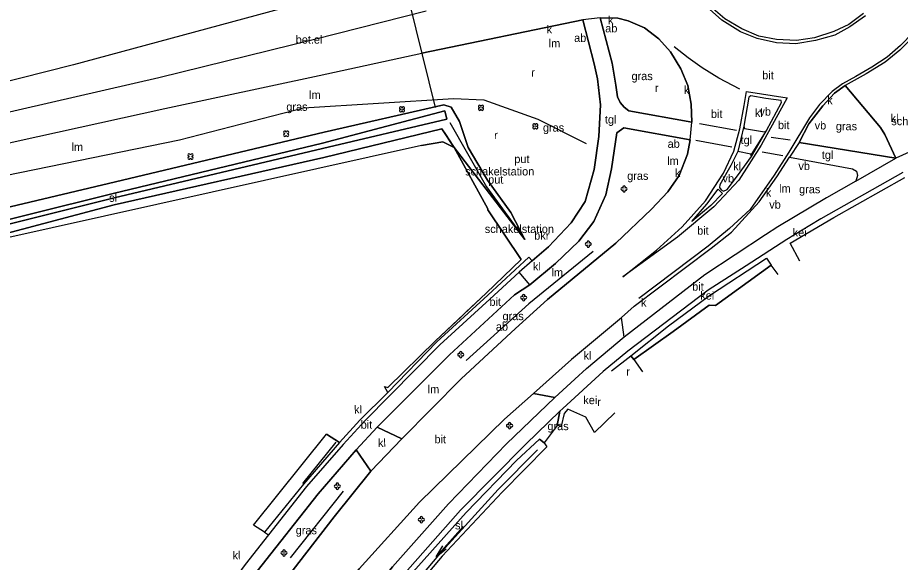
# Model space of a CAD drawing. Extents: x 154825 to 158680, y 370717 to 378075.
# Drawn here: x 156800 to 156908.2, y 372416.7 to 372483.5 of the extents above; entities that cross this region are included whole.
import ezdxf

# ---------------------------------------------------------------- set-up
doc = ezdxf.new("R2010")
doc.units = 0
for name, color, linetype in [('ab zonder kabel', 7, 'Continuous'), ('betonelementverh(vs)', 7, 'Continuous'), ('bitumenverharding(vs)', 7, 'Continuous'), ('boom', 7, 'Continuous'), ('brandkr(bovengr)', 7, 'Continuous'), ('breuklijn', 7, 'Continuous'), ('deelstreep', 7, 'Continuous'), ('deelstreep(1-1)', 7, 'Continuous'), ('driehoekmarkering', 7, 'Continuous'), ('duiker lijn', 7, 'Continuous'), ('gracht(vs)', 7, 'Continuous'), ('grazige vegetatie(vs)', 7, 'Continuous'), ('greppel - midden sloot', 7, 'Continuous'), ('haag geschoren', 7, 'Continuous'), ('insteek sloot', 7, 'Continuous'), ('kant open verharding', 7, 'Continuous'), ('kantstreep', 7, 'Continuous'), ('keiverharding(vs)', 7, 'Continuous'), ('klinkerverharding(vs)', 7, 'Continuous'), ('kolk', 7, 'Continuous'), ('maaiveldlijn algemeen - gesloten verharding', 7, 'Continuous'), ('maaiveldlijn algemeen - verharding algemeen', 7, 'Continuous'), ('put(deksel)', 7, 'Continuous'), ('raster - hek', 7, 'Continuous'), ('rioolput(z_inl)', 7, 'Continuous'), ('schakelstation(vs)', 7, 'Continuous'), ('Sloot bodem', 7, 'Continuous'), ('sloot(vs)', 7, 'Continuous'), ('stroomrichting  watergangen', 7, 'Continuous'), ('talud(onder)', 7, 'Continuous'), ('tegelverh(vs)', 7, 'Continuous'), ('verkeersb_z kabel', 7, 'Continuous'), ('verlichtingsobject', 7, 'Continuous'), ('vlak_Grazige_vegetatie', 7, 'Continuous')]:
    doc.layers.add(name, color=color, linetype=linetype)

msp = doc.modelspace()

# ---------------------------------------------------------------- linework, layer by layer
at = {"layer": 'boom'}
for centre in [(156847.1, 372472.26), (156856.78, 372472.44), (156863.45, 372470.18), (156832.89, 372469.26), (156821.16, 372466.47), (156874.33, 372462.5), (156869.93, 372455.73), (156862.01, 372449.18), (156854.3, 372442.18), (156860.29, 372433.47), (156839.16, 372426.04), (156849.47, 372421.95), (156832.62, 372417.87)]:
    msp.add_circle(centre, 0.006, dxfattribs=at)
for centre, start, end in [((156846.94, 372472.42), 357.075, 272.925), ((156846.94, 372472.11), 87.075, 2.925), ((156847.26, 372472.42), 267.075, 182.925), ((156847.26, 372472.11), 177.075, 92.925), ((156856.62, 372472.6), 357.075, 272.925), ((156856.62, 372472.29), 87.075, 2.925), ((156856.94, 372472.6), 267.075, 182.925), ((156856.94, 372472.29), 177.075, 92.925), ((156863.29, 372470.34), 357.075, 272.925), ((156863.29, 372470.02), 87.075, 2.925), ((156863.6, 372470.34), 267.075, 182.925), ((156863.6, 372470.02), 177.075, 92.925), ((156832.73, 372469.42), 357.075, 272.925), ((156832.73, 372469.1), 87.075, 2.925), ((156833.05, 372469.42), 267.075, 182.925), ((156833.05, 372469.1), 177.075, 92.925), ((156821, 372466.63), 357.075, 272.925), ((156821.32, 372466.63), 267.075, 182.925), ((156821, 372466.31), 87.075, 2.925), ((156821.32, 372466.31), 177.075, 92.925), ((156874.1, 372462.5), 42.075, 317.925), ((156874.33, 372462.72), 312.075, 227.925), ((156874.33, 372462.28), 132.075, 47.925), ((156874.55, 372462.5), 222.075, 137.925), ((156869.71, 372455.73), 42.075, 317.925), ((156869.93, 372455.95), 312.075, 227.925), ((156870.15, 372455.73), 222.075, 137.925), ((156869.93, 372455.5), 132.075, 47.925), ((156861.78, 372449.18), 42.075, 317.925), ((156862.01, 372449.4), 312.075, 227.925), ((156862.23, 372449.18), 222.075, 137.925), ((156862.01, 372448.95), 132.075, 47.925), ((156854.08, 372442.18), 42.075, 317.925), ((156854.3, 372442.41), 312.075, 227.925), ((156854.3, 372441.96), 132.075, 47.925), ((156854.52, 372442.18), 222.075, 137.925), ((156860.06, 372433.47), 42.075, 317.925), ((156860.29, 372433.7), 312.075, 227.925), ((156860.29, 372433.25), 132.075, 47.925), ((156860.51, 372433.47), 222.075, 137.925), ((156838.94, 372426.04), 42.075, 317.925), ((156839.16, 372426.27), 312.075, 227.925), ((156839.16, 372425.82), 132.075, 47.925), ((156839.38, 372426.04), 222.075, 137.925), ((156849.47, 372422.17), 312.075, 227.925), ((156849.25, 372421.95), 42.075, 317.925), ((156849.47, 372421.72), 132.075, 47.925), ((156849.69, 372421.95), 222.075, 137.925), ((156832.4, 372417.87), 42.075, 317.925), ((156832.62, 372418.09), 312.075, 227.925), ((156832.85, 372417.87), 222.075, 137.925), ((156832.62, 372417.64), 132.075, 47.925)]:
    msp.add_arc(centre, 0.158, start, end, dxfattribs=at)
at = {"layer": 'breuklijn'}
for points in [[(156850.05, 372484.31), (156836.38, 372480.81), (156817.28, 372476.14), (156790.37, 372469.93), (156779.04, 372467.27), (156757.34, 372462.37), (156736.04, 372457.49), (156708.38, 372450.81), (156659.71, 372438.87)], [(156686, 372437.66), (156700.67, 372441.31), (156715.63, 372445.03), (156729.52, 372448.62), (156743.09, 372451.29), (156757.9, 372454.7), (156772.67, 372457.65), (156786.78, 372461.2), (156798.44, 372464.13), (156819.82, 372468.51), (156835.02, 372472.45), (156853.41, 372473.59), (156857.14, 372473.44), (156863.76, 372471.05), (156869.66, 372468.07)], [(156870.53, 372454.82), (156862.66, 372448.42), (156854.97, 372441.44)], [(156833.42, 372417.26), (156839.94, 372425.42)]]:
    msp.add_lwpolyline(points, dxfattribs=at)
at = {"layer": 'deelstreep'}
for points in [[(156888.11, 372469.67), (156883.59, 372470.47)], [(156892.35, 372468.86), (156894.71, 372468.5)], [(156883.13, 372468.48), (156887.54, 372467.65)], [(156891.28, 372467.04), (156893.81, 372466.61)]]:
    msp.add_lwpolyline(points, dxfattribs=at)
at = {"layer": 'deelstreep(1-1)'}
msp.add_lwpolyline([(156888.54, 372474.75), (156885.96, 372476.06), (156883.91, 372477.34), (156882.18, 372478.59), (156880.48, 372479.94)], dxfattribs=at)
at = {"layer": 'driehoekmarkering'}
msp.add_lwpolyline([(156889.96, 372466.71), (156891.55, 372469.25)], dxfattribs=at)
at = {"layer": 'duiker lijn'}
msp.add_lwpolyline([(156845.66, 372494.87), (156851.16, 372472.47)], dxfattribs=at)
at = {"layer": 'gracht(vs)'}
msp.add_lwpolyline([(156903.92, 372483.74), (156902.03, 372482.36), (156900.17, 372481.34), (156897.82, 372480.71), (156895.41, 372480.31), (156893.03, 372480.43), (156890.63, 372480.96), (156888.6, 372481.78), (156886.33, 372483.18), (156884.82, 372484.54)], dxfattribs=at)
at = {"layer": 'greppel - midden sloot'}
for points in [[(156852.97, 372470.65), (156857.44, 372462.77), (156862.14, 372456.31)], [(156863.71, 372430.52), (156858.89, 372425.63), (156851.56, 372417.6), (156847, 372412.16), (156843.52, 372407.79)]]:
    msp.add_lwpolyline(points, dxfattribs=at)
at = {"layer": 'haag geschoren'}
for points in [[(156857.61, 372459.93), (156861.71, 372453.84)], [(156838.99, 372431.45), (156834.89, 372426.37)]]:
    msp.add_lwpolyline(points, dxfattribs=at)
at = {"layer": 'insteek sloot'}
for points in [[(156666.49, 372429.16), (156696.2, 372436.12), (156730.77, 372444.25), (156767.07, 372452.79), (156791.75, 372458.6), (156811.95, 372463.37), (156837.57, 372469.46), (156852.21, 372472.81), (156853.14, 372472.52), (156854.15, 372470.77), (156855.2, 372467.58), (156857.58, 372463.58), (156860.43, 372459.61), (156862.14, 372456.31)], [(156862.14, 372456.31), (156853.5, 372467.57), (156851.99, 372469.85), (156837.52, 372466.37), (156811.79, 372460.53), (156791.9, 372455.28), (156764.75, 372448.31), (156732.05, 372440.42), (156690.28, 372430.35)], [(156844.35, 372405.96), (156841.82, 372407.21), (156848.11, 372415.14), (156854.97, 372422.83), (156861.15, 372429.18), (156863.97, 372431.81), (156864.52, 372431.37), (156864.84, 372430.88), (156859.39, 372425.3), (156852.03, 372417.46), (156847.38, 372411.94), (156844.36, 372407.99), (156845.03, 372407.34)]]:
    msp.add_lwpolyline(points, dxfattribs=at)
at = {"layer": 'kant open verharding'}
msp.add_lwpolyline([(156872.77, 372440.2), (156875.14, 372442.05)], dxfattribs=at)
at = {"layer": 'kantstreep'}
for points in [[(156912, 372484.63), (156909.76, 372481.66), (156908.24, 372480.1), (156906.59, 372478.67), (156904.7, 372477.42), (156902.73, 372476.3), (156901.13, 372475.39), (156899.83, 372474.44), (156898.3, 372472.87), (156897.08, 372471.22), (156894.54, 372467.02), (156892.73, 372464.17), (156889.8, 372459.96), (156887.24, 372457.64), (156884.63, 372455.47), (156876.12, 372449.06)], [(156894.31, 372473.68), (156891.14, 372467.86), (156888.42, 372463.59), (156885.35, 372460.3), (156880.89, 372456.6), (156874.17, 372451.7), (156878.31, 372454.98), (156881.46, 372457.87), (156884.31, 372461.05), (156886.52, 372464.43), (156887.78, 372467.11), (156888.54, 372469.85), (156889.07, 372472.74), (156889.35, 372474.46), (156894.31, 372473.68)], [(156885.88, 372462.48), (156886.4, 372461.95), (156884.97, 372460.47), (156882.65, 372458.51), (156884.46, 372460.63), (156885.88, 372462.48)]]:
    msp.add_lwpolyline(points, dxfattribs=at)
at = {"layer": 'maaiveldlijn algemeen - gesloten verharding'}
for points in [[(156847.19, 372488.65), (156806.81, 372477.72), (156790.28, 372473.56), (156778.39, 372470.92), (156756.78, 372466.02), (156736.52, 372461.68), (156736.66, 372461.21), (156710.82, 372455.12), (156688.09, 372449.53), (156688.02, 372449.78)], [(156847.08, 372431.87), (156854.33, 372439.22), (156861.02, 372445.37), (156864.93, 372448.95), (156873.32, 372455.86), (156877.69, 372460), (156879.68, 372462.14), (156881.07, 372464.14), (156882.11, 372466.76), (156882.45, 372468.51), (156882.65, 372470.68), (156882.57, 372472.9), (156882.13, 372475.17), (156881.29, 372477.22), (156880.03, 372479.29), (156878.57, 372480.92), (156876.85, 372482.24), (156874.85, 372483.12), (156873.58, 372483.43), (156871.41, 372483.49), (156869.25, 372483.23), (156849.52, 372479.13)], [(156910.32, 372481.71), (156908.15, 372479.51), (156906.33, 372478.04), (156904.02, 372476.62), (156901.44, 372475.19)], [(156685.02, 372441.32), (156699.69, 372444.87), (156714.84, 372448.58), (156728.79, 372451.9), (156742.22, 372455.01), (156756.89, 372458.44), (156767.95, 372461.08), (156785.74, 372465.14), (156799.66, 372468.33), (156818.03, 372472.36), (156836.92, 372476.41), (156849.52, 372479.13)], [(156850.72, 372479.38), (156849.52, 372479.13)], [(156901.44, 372475.19), (156900.15, 372474.22), (156898.69, 372472.68), (156897, 372470.5), (156895.8, 372468.2)], [(156891.78, 372469.66), (156893.64, 372473.1), (156893.59, 372473.33), (156891.71, 372473.57), (156889.89, 372473.92), (156889.64, 372473.74), (156889.01, 372470.21)], [(156889.01, 372470.21), (156888.28, 372467.08)], [(156889.01, 372470.21), (156889.09, 372469.91), (156891.53, 372469.51), (156891.78, 372469.66)], [(156889.97, 372466.49), (156891.78, 372469.66)], [(156895.8, 372468.2), (156894.61, 372466.4)], [(156911.73, 372468.12), (156907.65, 372466.29)], [(156888.28, 372467.08), (156887.42, 372465.38), (156886.07, 372463.02), (156886.05, 372462.67), (156886.22, 372462.37), (156886.53, 372462.23), (156886.97, 372462.42), (156888.24, 372464.09), (156889.97, 372466.49)], [(156889.97, 372466.49), (156889.89, 372466.76), (156888.28, 372467.08)], [(156902.74, 372463.45), (156899.16, 372461.39), (156893.18, 372457.83), (156891.68, 372456.85), (156884.23, 372451.97), (156874.34, 372444.32), (156874.01, 372446.72), (156875.56, 372448.14), (156884.99, 372455.25), (156887.49, 372457.2), (156890.9, 372460.91), (156893.05, 372463.98), (156894.61, 372466.4)], [(156902.74, 372463.45), (156907.65, 372466.29)], [(156908.52, 372464.53), (156898.44, 372458.84), (156897.09, 372458.03), (156894.3, 372456.31), (156889.29, 372453.07), (156884.66, 372450.07), (156874.8, 372442.6), (156871.75, 372440.11), (156866.81, 372435.59), (156866.44, 372435.25), (156862.3, 372431.22), (156854.27, 372423.1), (156846.87, 372414.74), (156841.18, 372407.59), (156835.27, 372399.43), (156829.96, 372390.65), (156826.51, 372382.86), (156819.22, 372365.62)], [(156863.07, 372453.69), (156861.45, 372452.28), (156857.88, 372448.97), (156851.73, 372443.38), (156842.59, 372434.11), (156839.88, 372431.15), (156835.37, 372426), (156830.72, 372420.1)], [(156862.77, 372450.73), (156860.9, 372449.5), (156852.9, 372442.17), (156844.04, 372433.28)], [(156874.01, 372446.71), (156867.89, 372441.58), (156865.57, 372439.51), (156863.22, 372437.42), (156859.67, 372434.25), (156849.25, 372424.08), (156841.84, 372415.9), (156838.75, 372411.86), (156835.74, 372407.91), (156833.73, 372405.21)], [(156837.09, 372404.83), (156837.97, 372406.1), (156839.88, 372408.53), (156841.03, 372409.99), (156845.95, 372416.15), (156852.8, 372423.89), (156859.89, 372431.25), (156865.84, 372436.92), (156868.28, 372439.16), (156869.71, 372440.47), (156874.33, 372444.38)], [(156844.04, 372433.28), (156841.47, 372430.51)], [(156832.08, 372413.63), (156838.79, 372422.27), (156843.29, 372427.87), (156847.08, 372431.87)], [(156841.47, 372430.51), (156836.8, 372425.13), (156829.33, 372415.61)], [(156830.72, 372420.1), (156827.85, 372416.43), (156824.9, 372412.46)]]:
    msp.add_lwpolyline(points, dxfattribs=at)
at = {"layer": 'maaiveldlijn algemeen - verharding algemeen'}
for points in [[(156903.7, 372484.02), (156901.88, 372482.67), (156900.06, 372481.79), (156897.67, 372481.03), (156895.49, 372480.68), (156893.02, 372480.81), (156890.84, 372481.25), (156888.77, 372482.11), (156886.7, 372483.34), (156884.95, 372484.83)], [(156863.07, 372453.69), (156865.07, 372455.4), (156867.85, 372458.34), (156869.55, 372460.97), (156870.65, 372464.9), (156871.23, 372468.92), (156871.42, 372472.82), (156871.08, 372475.99), (156870.67, 372477.83), (156869.25, 372483.23)], [(156871.41, 372483.49), (156872.87, 372477.93), (156873.32, 372475.23), (156873.54, 372473.78), (156873.85, 372473.08), (156874.32, 372472.51), (156874.91, 372472.06), (156882.65, 372470.68)], [(156907.65, 372466.29), (156906.3, 372469.19), (156905.78, 372470.03), (156901.44, 372475.19)], [(156882.45, 372468.51), (156874.29, 372470), (156873.45, 372469.38), (156872.78, 372464.97), (156872.09, 372461.79), (156870.61, 372458.52), (156868.78, 372456.11), (156865.91, 372453.35), (156862.77, 372450.73), (156861.45, 372452.28)], [(156895.8, 372468.2), (156907.65, 372466.29)], [(156894.61, 372466.4), (156902.35, 372464.95), (156902.81, 372464.67), (156902.96, 372464.16), (156902.74, 372463.45)], [(156895.89, 372453.66), (156894.71, 372455.85), (156900.05, 372459.01), (156908.77, 372463.88)], [(156845.36, 372437.54), (156851.37, 372443.74), (156857.61, 372449.47), (156862.63, 372454.15), (156863.07, 372453.69)], [(156875.14, 372442.05), (156879.77, 372445.71), (156884.8, 372449.43), (156891.81, 372454), (156892.35, 372453.16)], [(156875.54, 372441.58), (156880.36, 372445.02), (156884.75, 372448.25), (156885.54, 372448.22), (156892.35, 372453.16)], [(156893.21, 372451.99), (156892.35, 372453.16)], [(156875.14, 372442.05), (156875.54, 372441.58)], [(156875.54, 372441.58), (156876.6, 372440.07)], [(156845.36, 372437.54), (156841.91, 372434.13), (156839.42, 372431.39)], [(156845.36, 372437.54), (156844.93, 372438.27)], [(156865.84, 372436.92), (156863.22, 372437.42)], [(156873.19, 372435.06), (156870.72, 372432.64), (156869.64, 372434.52), (156867.42, 372435.49), (156866.99, 372434.96), (156866.62, 372433.42), (156866.11, 372433.48), (156866.44, 372435.25)], [(156844.04, 372433.28), (156847.08, 372431.87)], [(156839.42, 372431.39), (156837.82, 372432.43)], [(156839.42, 372431.39), (156835, 372426.28), (156830.22, 372420.41), (156830.72, 372420.1)], [(156843.29, 372427.87), (156841.47, 372430.51)], [(156830.22, 372420.41), (156828.88, 372421.27)]]:
    msp.add_lwpolyline(points, dxfattribs=at)
at = {"layer": 'raster - hek'}
msp.add_lwpolyline([(156861.71, 372453.84), (156857.43, 372449.7), (156851.22, 372443.89), (156845.36, 372438.14)], dxfattribs=at)
at = {"layer": 'Sloot bodem'}
msp.add_lwpolyline([(156689.84, 372432.36), (156731.57, 372442.41), (156764.71, 372450.39), (156790.96, 372456.79), (156811.67, 372461.92), (156837.34, 372468.09), (156852.35, 372472.08), (156852.6, 372471.04), (156837.35, 372467.45), (156811.79, 372461.42), (156791.17, 372456.24), (156764.68, 372449.83), (156731.74, 372441.83), (156689.8, 372431.65)], dxfattribs=at)
at = {"layer": 'stroomrichting  watergangen'}
for p, q in [((156854.58, 372421.11), (156851.27, 372417.38)), ((156851.27, 372417.38), (156852.09, 372418.72)), ((156851.29, 372417.38), (156852.53, 372418.36))]:
    msp.add_line(p, q, dxfattribs=at)
at = {"layer": 'talud(onder)'}
for points in [[(156849.49, 372467.84), (156852.11, 372468.29)], [(156852.11, 372468.29), (156853.37, 372467.64)], [(156852.11, 372468.29), (156853.5, 372467.57), (156857.64, 372460.04)]]:
    msp.add_lwpolyline(points, dxfattribs=at)
at = {"layer": 'vlak_Grazige_vegetatie'}
for points in [[(156847.19, 372488.65), (156806.81, 372477.72), (156790.28, 372473.56)], [(156799.66, 372468.33), (156818.03, 372472.36), (156836.92, 372476.41), (156849.52, 372479.13), (156869.25, 372483.23), (156870.67, 372477.83), (156871.08, 372475.99), (156871.42, 372472.82), (156871.23, 372468.92), (156870.65, 372464.9), (156869.55, 372460.97), (156867.85, 372458.34), (156865.07, 372455.4), (156863.07, 372453.69), (156862.63, 372454.15), (156857.61, 372449.47), (156851.37, 372443.74), (156845.36, 372437.54), (156844.93, 372438.27), (156845.36, 372438.14), (156851.22, 372443.89), (156854.33, 372446.8), (156854.94, 372447.37), (156854.98, 372447.41), (156857.43, 372449.7), (156861.71, 372453.84), (156857.61, 372459.93), (156857.64, 372460.04), (156853.5, 372467.57), (156862.14, 372456.31), (156860.43, 372459.61), (156857.58, 372463.58), (156855.2, 372467.58), (156854.15, 372470.77), (156853.14, 372472.52), (156852.21, 372472.81), (156837.57, 372469.46), (156811.95, 372463.37), (156791.75, 372458.6)], [(156666.49, 372429.16), (156696.2, 372436.12), (156730.77, 372444.25), (156767.07, 372452.79), (156791.75, 372458.6), (156811.95, 372463.37), (156837.57, 372469.46), (156852.21, 372472.81), (156853.14, 372472.52), (156854.15, 372470.77), (156855.2, 372467.58), (156857.58, 372463.58), (156860.43, 372459.61), (156862.14, 372456.31), (156853.5, 372467.57), (156853.33, 372467.82), (156852.41, 372469.2), (156851.99, 372469.85), (156837.52, 372466.37), (156811.79, 372460.53), (156791.9, 372455.28), (156764.75, 372448.31), (156732.05, 372440.42), (156690.28, 372430.35)], [(156689.8, 372431.65), (156731.74, 372441.83), (156764.68, 372449.83), (156791.17, 372456.24), (156811.79, 372461.42), (156837.35, 372467.45), (156852.6, 372471.04), (156852.35, 372472.08), (156837.34, 372468.09), (156811.67, 372461.92), (156790.96, 372456.79), (156764.71, 372450.39), (156731.57, 372442.41), (156689.84, 372432.36)], [(156846.87, 372414.74), (156854.27, 372423.1), (156862.3, 372431.22), (156866.44, 372435.25), (156866.11, 372433.48), (156864.52, 372431.37), (156863.97, 372431.81), (156861.15, 372429.18), (156854.97, 372422.83), (156848.11, 372415.14)]]:
    msp.add_lwpolyline(points, dxfattribs=at)
for points in [[(156882.57, 372472.9), (156882.65, 372470.68), (156874.91, 372472.06), (156874.32, 372472.51), (156873.85, 372473.08), (156873.54, 372473.78), (156873.32, 372475.23), (156872.87, 372477.93), (156871.41, 372483.49), (156873.58, 372483.43), (156874.85, 372483.12), (156876.85, 372482.24), (156878.57, 372480.92), (156880.03, 372479.29), (156881.29, 372477.22), (156882.13, 372475.17)], [(156906.3, 372469.19), (156907.65, 372466.29), (156895.8, 372468.2), (156897, 372470.5), (156898.69, 372472.68), (156900.15, 372474.22), (156901.44, 372475.19), (156905.78, 372470.03)], [(156852.41, 372469.2), (156853.33, 372467.82), (156853.5, 372467.57), (156852.11, 372468.29), (156849.49, 372467.84), (156791.32, 372454.87), (156765.05, 372447.95), (156764.75, 372448.31), (156791.9, 372455.28), (156811.79, 372460.53), (156837.52, 372466.37), (156851.99, 372469.85)], [(156854.33, 372439.22), (156847.08, 372431.87), (156844.04, 372433.28), (156852.9, 372442.17), (156860.9, 372449.5), (156862.77, 372450.73), (156865.91, 372453.35), (156868.78, 372456.11), (156870.61, 372458.52), (156872.09, 372461.79), (156872.78, 372464.97), (156873.45, 372469.38), (156874.29, 372470), (156882.45, 372468.51), (156882.11, 372466.76), (156881.07, 372464.14), (156879.68, 372462.14), (156877.69, 372460), (156873.32, 372455.86), (156864.93, 372448.95), (156861.02, 372445.37)], [(156884.23, 372451.97), (156874.34, 372444.32), (156874.01, 372446.72), (156875.56, 372448.14), (156884.99, 372455.25), (156887.49, 372457.2), (156890.9, 372460.91), (156893.05, 372463.98), (156894.61, 372466.4), (156902.35, 372464.95), (156902.81, 372464.67), (156902.96, 372464.16), (156902.74, 372463.45), (156899.16, 372461.39), (156893.18, 372457.83), (156891.68, 372456.85)], [(156892.35, 372453.16), (156885.54, 372448.22), (156884.75, 372448.25), (156880.36, 372445.02), (156875.54, 372441.58), (156875.14, 372442.05), (156879.77, 372445.71), (156884.8, 372449.43), (156891.81, 372454)], [(156841.03, 372409.99), (156839.88, 372408.53), (156838.75, 372411.86), (156841.84, 372415.9), (156849.25, 372424.08), (156859.67, 372434.25), (156863.22, 372437.42), (156865.84, 372436.92), (156859.89, 372431.25), (156852.8, 372423.89), (156845.95, 372416.15)], [(156835, 372426.28), (156830.22, 372420.41), (156828.88, 372421.27), (156837.82, 372432.43), (156839.42, 372431.39)], [(156845.03, 372407.34), (156844.35, 372405.96), (156841.82, 372407.21), (156848.11, 372415.14), (156854.97, 372422.83), (156861.15, 372429.18), (156863.97, 372431.81), (156864.52, 372431.37), (156864.84, 372430.88), (156859.39, 372425.3), (156852.03, 372417.46), (156847.38, 372411.94), (156844.36, 372407.99)], [(156838.79, 372422.27), (156832.08, 372413.63), (156829.33, 372415.61), (156836.8, 372425.13), (156841.47, 372430.51), (156843.29, 372427.87)]]:
    msp.add_lwpolyline(points, close=True, dxfattribs=at)

# ---------------------------------------------------------------- texts
at = {"layer": 'ab zonder kabel'}
for p in [(156872.02, 372481.7), (156868.21, 372480.52), (156879.67, 372467.54), (156858.61, 372445.12)]:
    msp.add_text('ab', height=1, dxfattribs=at).set_placement(p)
at = {"layer": 'betonelementverh(vs)'}
msp.add_text('bet.el', height=1, dxfattribs=at).set_placement((156834.06, 372480.31))
at = {"layer": 'bitumenverharding(vs)'}
for p in [(156891.27, 372475.94), (156884.98, 372471.2), (156893.2, 372469.83), (156883.29, 372456.89), (156882.68, 372450.02), (156857.82, 372448.16), (156842.03, 372433.1), (156851.08, 372431.31)]:
    msp.add_text('bit', height=1, dxfattribs=at).set_placement(p)
at = {"layer": 'brandkr(bovengr)'}
msp.add_text('bkr', height=1, dxfattribs=at).set_placement((156863.31, 372456.28))
at = {"layer": 'grazige vegetatie(vs)'}
for p in [(156875.24, 372475.84), (156832.91, 372472.08), (156864.38, 372469.52), (156900.3, 372469.69), (156874.71, 372463.61), (156895.79, 372461.97), (156859.42, 372446.41), (156864.93, 372432.92), (156834.06, 372420.15)]:
    msp.add_text('gras', height=1, dxfattribs=at).set_placement(p)
at = {"layer": 'keiverharding(vs)'}
for p in [(156895, 372456.67), (156883.67, 372448.93), (156869.33, 372436.11)]:
    msp.add_text('kei', height=1, dxfattribs=at).set_placement(p)
at = {"layer": 'klinkerverharding(vs)'}
for p in [(156890.38, 372471.33), (156907.02, 372470.69), (156887.71, 372464.79), (156863.16, 372452.5), (156869.36, 372441.57)]:
    msp.add_text('kl', height=1, dxfattribs=at).set_placement(p)
for p in [(156841.23, 372434.95), (156844.16, 372430.86), (156826.33, 372417.06)]:
    msp.add_text('kl', height=1, rotation=1.1458, dxfattribs=at).set_placement(p)
at = {"layer": 'kolk'}
for p in [(156872.36, 372482.69), (156864.84, 372481.56), (156881.66, 372474.14), (156899.24, 372472.87), (156880.58, 372463.95), (156891.71, 372461.54), (156876.41, 372448.06)]:
    msp.add_text('k', height=1, dxfattribs=at).set_placement(p)
at = {"layer": 'put(deksel)'}
for p in [(156860.87, 372465.67), (156857.66, 372463.15)]:
    msp.add_text('put', height=1, dxfattribs=at).set_placement(p)
at = {"layer": 'rioolput(z_inl)'}
for p in [(156862.93, 372476.28), (156878.11, 372474.39), (156858.39, 372468.6), (156874.6, 372439.59), (156871.03, 372435.87)]:
    msp.add_text('r', height=1, dxfattribs=at).set_placement(p)
at = {"layer": 'schakelstation(vs)'}
for p in [(156907.1, 372470.31), (156854.84, 372464.15), (156857.25, 372457.09)]:
    msp.add_text('schakelstation', height=1, dxfattribs=at).set_placement(p)
at = {"layer": 'sloot(vs)'}
for p in [(156811.18, 372460.92), (156853.6, 372420.75)]:
    msp.add_text('sl', height=1, dxfattribs=at).set_placement(p)
at = {"layer": 'tegelverh(vs)'}
for p in [(156871.98, 372470.52), (156888.62, 372468), (156898.58, 372466.18)]:
    msp.add_text('tgl', height=1, dxfattribs=at).set_placement(p)
at = {"layer": 'verkeersb_z kabel'}
for p in [(156890.93, 372471.49), (156897.7, 372469.79), (156895.71, 372464.81), (156886.4, 372463.29), (156892.13, 372460.08)]:
    msp.add_text('vb', height=1, dxfattribs=at).set_placement(p)
at = {"layer": 'verlichtingsobject'}
for p in [(156865.09, 372479.85), (156835.7, 372473.54), (156806.58, 372467.14), (156879.61, 372465.45), (156893.34, 372462.06), (156865.44, 372451.76), (156850.25, 372437.44)]:
    msp.add_text('lm', height=1, dxfattribs=at).set_placement(p)

doc.saveas('drawing.dxf')
